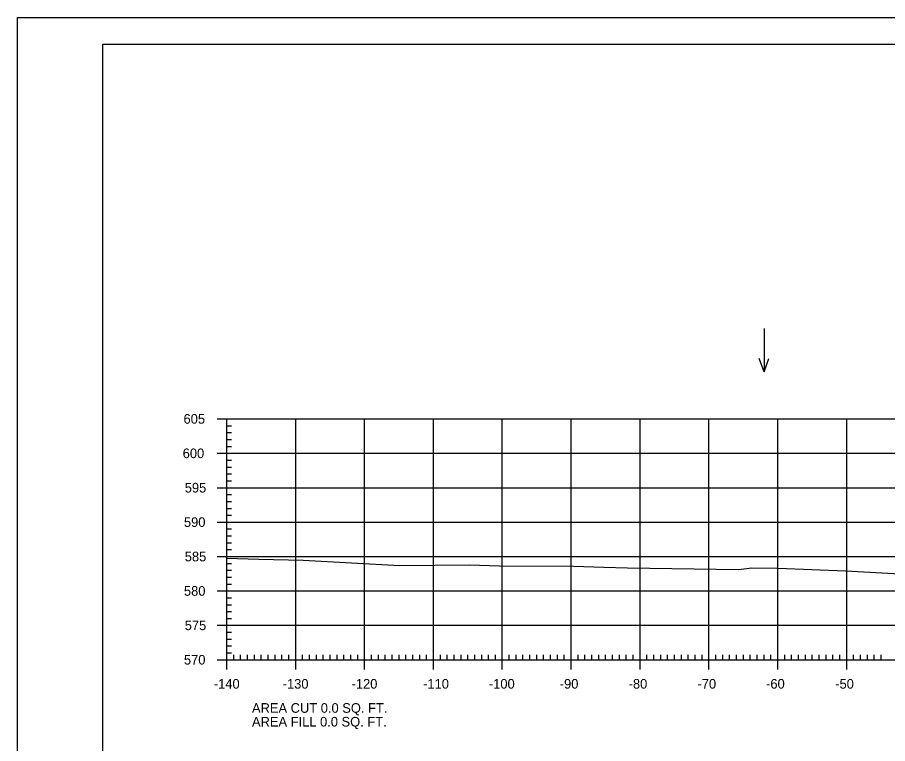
# Model space of a CAD drawing. Extents: x 961436 to 1372525, y 380079 to 2027791.
# Drawn here: x 1371024.5 to 1371150.8, y 380430.2 to 380535.8 of the extents above; entities that cross this region are included whole.
import ezdxf

# ---------------------------------------------------------------- set-up
doc = ezdxf.new("R2010")
doc.units = 0
for name, color, linetype in [('R_Axis', 7, 'Continuous'), ('R_Axis Annot', 7, 'Continuous'), ('R_Border', 7, 'Continuous'), ('R_Exist Surface', 7, 'Continuous'), ('R_Grid', 7, 'Continuous'), ('R_No Plot', 7, 'Continuous'), ('R_Water Annot', 7, 'Continuous')]:
    doc.layers.add(name, color=color, linetype=linetype)

msp = doc.modelspace()

# ---------------------------------------------------------------- linework, layer by layer
at = {"layer": 'R_Axis'}
for p, q in [((1371053.48, 380477.4), (1371056.28, 380477.4)), ((1371054.88, 380442.4), (1371054.88, 380477.4)), ((1371054.88, 380476.4), (1371055.58, 380476.4)), ((1371054.88, 380475.4), (1371055.58, 380475.4)), ((1371054.88, 380474.4), (1371055.58, 380474.4)), ((1371053.48, 380472.4), (1371056.28, 380472.4)), ((1371054.88, 380473.4), (1371055.58, 380473.4)), ((1371054.88, 380471.4), (1371055.58, 380471.4)), ((1371054.88, 380470.4), (1371055.58, 380470.4)), ((1371054.88, 380469.4), (1371055.58, 380469.4)), ((1371053.48, 380467.4), (1371056.28, 380467.4)), ((1371054.88, 380468.4), (1371055.58, 380468.4)), ((1371054.88, 380466.4), (1371055.58, 380466.4)), ((1371054.88, 380465.4), (1371055.58, 380465.4)), ((1371054.88, 380464.4), (1371055.58, 380464.4)), ((1371053.48, 380462.4), (1371056.28, 380462.4)), ((1371054.88, 380463.4), (1371055.58, 380463.4)), ((1371054.88, 380461.4), (1371055.58, 380461.4)), ((1371054.88, 380460.4), (1371055.58, 380460.4)), ((1371054.88, 380459.4), (1371055.58, 380459.4)), ((1371054.88, 380458.4), (1371055.58, 380458.4)), ((1371053.48, 380457.4), (1371056.28, 380457.4)), ((1371054.88, 380456.4), (1371055.58, 380456.4)), ((1371054.88, 380455.4), (1371055.58, 380455.4)), ((1371054.88, 380454.4), (1371055.58, 380454.4)), ((1371054.88, 380453.4), (1371055.58, 380453.4)), ((1371053.48, 380452.4), (1371056.28, 380452.4)), ((1371054.88, 380451.4), (1371055.58, 380451.4)), ((1371054.88, 380450.4), (1371055.58, 380450.4)), ((1371054.88, 380449.4), (1371055.58, 380449.4)), ((1371054.88, 380448.4), (1371055.58, 380448.4)), ((1371053.48, 380447.4), (1371056.28, 380447.4)), ((1371054.88, 380446.4), (1371055.58, 380446.4)), ((1371054.88, 380445.4), (1371055.58, 380445.4)), ((1371054.88, 380444.4), (1371055.58, 380444.4)), ((1371054.88, 380441), (1371054.88, 380443.8)), ((1371054.88, 380443.4), (1371055.58, 380443.4)), ((1371064.88, 380441), (1371064.88, 380443.8)), ((1371074.88, 380441), (1371074.88, 380443.8)), ((1371084.88, 380441), (1371084.88, 380443.8)), ((1371094.88, 380441), (1371094.88, 380443.8)), ((1371104.88, 380441), (1371104.88, 380443.8)), ((1371114.88, 380441), (1371114.88, 380443.8)), ((1371124.88, 380441), (1371124.88, 380443.8)), ((1371134.88, 380441), (1371134.88, 380443.8)), ((1371144.88, 380441), (1371144.88, 380443.8)), ((1371053.48, 380442.4), (1371056.28, 380442.4)), ((1371054.88, 380442.4), (1371334.88, 380442.4)), ((1371055.88, 380442.4), (1371055.88, 380443.1)), ((1371056.88, 380442.4), (1371056.88, 380443.1)), ((1371057.88, 380442.4), (1371057.88, 380443.1)), ((1371058.88, 380442.4), (1371058.88, 380443.1)), ((1371059.88, 380442.4), (1371059.88, 380443.1)), ((1371060.88, 380442.4), (1371060.88, 380443.1)), ((1371061.88, 380442.4), (1371061.88, 380443.1)), ((1371062.88, 380442.4), (1371062.88, 380443.1)), ((1371063.88, 380442.4), (1371063.88, 380443.1)), ((1371065.88, 380442.4), (1371065.88, 380443.1)), ((1371066.88, 380442.4), (1371066.88, 380443.1)), ((1371067.88, 380442.4), (1371067.88, 380443.1)), ((1371068.88, 380442.4), (1371068.88, 380443.1)), ((1371069.88, 380442.4), (1371069.88, 380443.1)), ((1371070.88, 380442.4), (1371070.88, 380443.1)), ((1371071.88, 380442.4), (1371071.88, 380443.1)), ((1371072.88, 380442.4), (1371072.88, 380443.1)), ((1371073.88, 380442.4), (1371073.88, 380443.1)), ((1371075.88, 380442.4), (1371075.88, 380443.1)), ((1371076.88, 380442.4), (1371076.88, 380443.1)), ((1371077.88, 380442.4), (1371077.88, 380443.1)), ((1371078.88, 380442.4), (1371078.88, 380443.1)), ((1371079.88, 380442.4), (1371079.88, 380443.1)), ((1371080.88, 380442.4), (1371080.88, 380443.1)), ((1371081.88, 380442.4), (1371081.88, 380443.1)), ((1371082.88, 380442.4), (1371082.88, 380443.1)), ((1371083.88, 380442.4), (1371083.88, 380443.1)), ((1371085.88, 380442.4), (1371085.88, 380443.1)), ((1371086.88, 380442.4), (1371086.88, 380443.1)), ((1371087.88, 380442.4), (1371087.88, 380443.1)), ((1371088.88, 380442.4), (1371088.88, 380443.1)), ((1371089.88, 380442.4), (1371089.88, 380443.1)), ((1371090.88, 380442.4), (1371090.88, 380443.1)), ((1371091.88, 380442.4), (1371091.88, 380443.1)), ((1371092.88, 380442.4), (1371092.88, 380443.1)), ((1371093.88, 380442.4), (1371093.88, 380443.1)), ((1371095.88, 380442.4), (1371095.88, 380443.1)), ((1371096.88, 380442.4), (1371096.88, 380443.1)), ((1371097.88, 380442.4), (1371097.88, 380443.1)), ((1371098.88, 380442.4), (1371098.88, 380443.1)), ((1371099.88, 380442.4), (1371099.88, 380443.1)), ((1371100.88, 380442.4), (1371100.88, 380443.1)), ((1371101.88, 380442.4), (1371101.88, 380443.1)), ((1371102.88, 380442.4), (1371102.88, 380443.1)), ((1371103.88, 380442.4), (1371103.88, 380443.1)), ((1371105.88, 380442.4), (1371105.88, 380443.1)), ((1371106.88, 380442.4), (1371106.88, 380443.1)), ((1371107.88, 380442.4), (1371107.88, 380443.1)), ((1371108.88, 380442.4), (1371108.88, 380443.1)), ((1371109.88, 380442.4), (1371109.88, 380443.1)), ((1371110.88, 380442.4), (1371110.88, 380443.1)), ((1371111.88, 380442.4), (1371111.88, 380443.1)), ((1371112.88, 380442.4), (1371112.88, 380443.1)), ((1371113.88, 380442.4), (1371113.88, 380443.1)), ((1371115.88, 380442.4), (1371115.88, 380443.1)), ((1371116.88, 380442.4), (1371116.88, 380443.1)), ((1371117.88, 380442.4), (1371117.88, 380443.1)), ((1371118.88, 380442.4), (1371118.88, 380443.1)), ((1371119.88, 380442.4), (1371119.88, 380443.1)), ((1371120.88, 380442.4), (1371120.88, 380443.1)), ((1371121.88, 380442.4), (1371121.88, 380443.1)), ((1371122.88, 380442.4), (1371122.88, 380443.1)), ((1371123.88, 380442.4), (1371123.88, 380443.1)), ((1371125.88, 380442.4), (1371125.88, 380443.1)), ((1371126.88, 380442.4), (1371126.88, 380443.1)), ((1371127.88, 380442.4), (1371127.88, 380443.1)), ((1371128.88, 380442.4), (1371128.88, 380443.1)), ((1371129.88, 380442.4), (1371129.88, 380443.1)), ((1371130.88, 380442.4), (1371130.88, 380443.1)), ((1371131.88, 380442.4), (1371131.88, 380443.1)), ((1371132.88, 380442.4), (1371132.88, 380443.1)), ((1371133.88, 380442.4), (1371133.88, 380443.1)), ((1371135.88, 380442.4), (1371135.88, 380443.1)), ((1371136.88, 380442.4), (1371136.88, 380443.1)), ((1371137.88, 380442.4), (1371137.88, 380443.1)), ((1371138.88, 380442.4), (1371138.88, 380443.1)), ((1371139.88, 380442.4), (1371139.88, 380443.1)), ((1371140.88, 380442.4), (1371140.88, 380443.1)), ((1371141.88, 380442.4), (1371141.88, 380443.1)), ((1371142.88, 380442.4), (1371142.88, 380443.1)), ((1371143.88, 380442.4), (1371143.88, 380443.1)), ((1371145.88, 380442.4), (1371145.88, 380443.1)), ((1371146.88, 380442.4), (1371146.88, 380443.1)), ((1371147.88, 380442.4), (1371147.88, 380443.1)), ((1371148.88, 380442.4), (1371148.88, 380443.1)), ((1371149.88, 380442.4), (1371149.88, 380443.1))]:
    msp.add_line(p, q, dxfattribs=at)
at = {"layer": 'R_Border'}
for p, q in [((1371036.88, 380531.86), (1371353.06, 380531.86)), ((1371036.88, 380326.4), (1371036.88, 380531.86))]:
    msp.add_line(p, q, dxfattribs=at)
at = {"layer": 'R_Exist Surface'}
msp.add_lwpolyline([(1371054.88, 380457.17), (1371059.52, 380457.01), (1371065.98, 380456.85), (1371080.02, 380456.08), (1371090.11, 380456.21), (1371094.45, 380456.05), (1371105.26, 380455.98), (1371109.6, 380455.83), (1371113.05, 380455.76), (1371129.17, 380455.5), (1371131.12, 380455.76), (1371134.92, 380455.69), (1371144.73, 380455.33), (1371156.11, 380454.69)], dxfattribs=at)
at = {"layer": 'R_Grid'}
for p, q in [((1371054.88, 380477.4), (1371334.88, 380477.4)), ((1371054.88, 380442.4), (1371054.88, 380477.4)), ((1371064.88, 380442.4), (1371064.88, 380477.4)), ((1371074.88, 380442.4), (1371074.88, 380477.4)), ((1371084.88, 380442.4), (1371084.88, 380477.4)), ((1371094.88, 380442.4), (1371094.88, 380477.4)), ((1371104.88, 380442.4), (1371104.88, 380477.4)), ((1371114.88, 380442.4), (1371114.88, 380477.4)), ((1371124.88, 380442.4), (1371124.88, 380477.4)), ((1371134.88, 380442.4), (1371134.88, 380477.4)), ((1371144.88, 380442.4), (1371144.88, 380477.4)), ((1371054.88, 380472.4), (1371334.88, 380472.4)), ((1371054.88, 380467.4), (1371334.88, 380467.4)), ((1371054.88, 380462.4), (1371334.88, 380462.4)), ((1371054.88, 380457.4), (1371334.88, 380457.4)), ((1371054.88, 380452.4), (1371334.88, 380452.4)), ((1371054.88, 380447.4), (1371334.88, 380447.4)), ((1371054.88, 380442.4), (1371334.88, 380442.4))]:
    msp.add_line(p, q, dxfattribs=at)
at = {"layer": 'R_No Plot'}
msp.add_line((1371024.48, 380535.75), (1371357.81, 380535.75), dxfattribs=at)
for points in [[(1371024.47, 380535.75), (1371357.81, 380535.75), (1371357.81, 380322.41), (1371024.47, 380322.41)], [(1371270.8, 380531.86), (1371290.42, 380531.86), (1371290.42, 380521.98), (1371306.53, 380521.98), (1371329.73, 380521.98), (1371329.85, 380493.82), (1371353.06, 380493.82), (1371353.06, 380326.4), (1371036.88, 380326.4), (1371036.88, 380531.86)]]:
    msp.add_lwpolyline(points, close=True, dxfattribs=at)
at = {"layer": 'R_Water Annot'}
for p, q in [((1371132.88, 380490.53), (1371132.88, 380484.25)), ((1371132.88, 380484.25), (1371132.18, 380486.17)), ((1371132.88, 380484.25), (1371133.58, 380486.17))]:
    msp.add_line(p, q, dxfattribs=at)

# ---------------------------------------------------------------- texts
at = {"layer": 'R_Axis Annot'}
for s, p in [('605', (1371048.59, 380476.7)), ('600', (1371048.47, 380471.7)), ('595', (1371048.77, 380466.7)), ('590', (1371048.65, 380461.7)), ('585', (1371048.77, 380456.7)), ('580', (1371048.65, 380451.7)), ('575', (1371048.77, 380446.7)), ('570', (1371048.65, 380441.7)), ('-140', (1371052.99, 380438.2)), ('-130', (1371062.99, 380438.2)), ('-120', (1371072.99, 380438.2)), ('-110', (1371083.38, 380438.2)), ('-100', (1371092.93, 380438.2)), ('-90', (1371103.22, 380438.2)), ('-80', (1371113.22, 380438.2)), ('-70', (1371123.22, 380438.2)), ('-60', (1371133.18, 380438.2)), ('-50', (1371143.22, 380438.2)), ('AREA CUT 0.0 SQ. FT.', (1371058.53, 380434.69)), ('AREA FILL 0.0 SQ. FT.', (1371058.53, 380432.69))]:
    msp.add_text(s, height=1.4, dxfattribs=at).set_placement(p)

doc.saveas('drawing.dxf')
